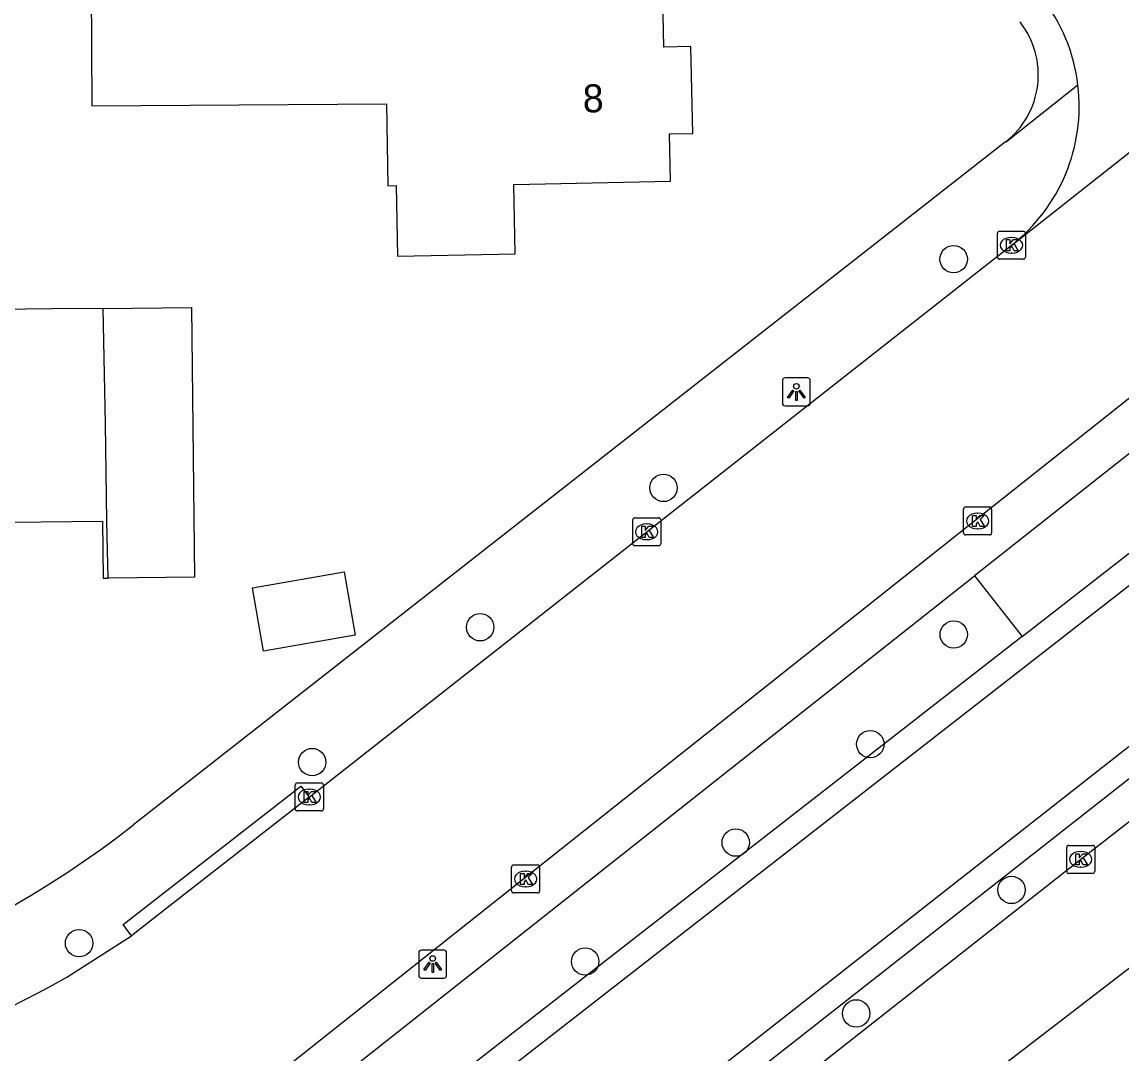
# Model space of a CAD drawing. Extents: x 157321 to 158827, y 386650 to 388532.
# Drawn here: x 158143.78 to 158183.06, y 387626.75 to 387663.59 of the extents above; entities that cross this region are included whole.
import ezdxf

# ---------------------------------------------------------------- set-up
doc = ezdxf.new("R2010")
doc.units = 0
for name, color, linetype in [('IMGEO_Boom', 7, 'Continuous'), ('IMGEO_Groenvoorziening', 7, 'Continuous'), ('IMGEO_Kolk', 7, 'Continuous'), ('IMGEO_Lichtpunt', 7, 'Continuous'), ('IMGEO_Pand', 7, 'Continuous'), ('IMGEO_Pand_nummerreeks', 7, 'Continuous'), ('IMGEO_Rijbaan_lokaal_open', 7, 'Continuous'), ('IMGEO_Voetpad_open', 7, 'Continuous'), ('IMGEO_Waterloop', 7, 'Continuous')]:
    doc.layers.add(name, color=color, linetype=linetype)

msp = doc.modelspace()

# ---------------------------------------------------------------- linework, layer by layer
at = {"layer": 'IMGEO_Boom'}
for centre in [(158177.044, 387655.114), (158166.684, 387646.943), (158160.137, 387641.965), (158177.046, 387641.706), (158174.068, 387637.788), (158154.137, 387637.15), (158169.261, 387634.272), (158179.11, 387632.58), (158145.813, 387630.676), (158163.888, 387630.023), (158173.565, 387628.17)]:
    msp.add_circle(centre, 0.489, dxfattribs=at)
at = {"layer": 'IMGEO_Groenvoorziening'}
for points in [[(158207.129, 387655.415), (158206.653, 387654.876), (158201.519, 387650.845), (158199.157, 387648.991), (158163.312, 387620.841)], [(158179.49, 387641.635), (158195.278, 387653.934)], [(158177.792, 387643.798), (158179.49, 387641.635)], [(158179.49, 387641.635), (158155.393, 387622.862), (158152.473, 387621.001)]]:
    msp.add_lwpolyline(points, dxfattribs=at)
at = {"layer": 'IMGEO_Kolk'}
for p, q in [((158178.608, 387655.188), (158178.608, 387656.04)), ((158178.683, 387656.114), (158179.535, 387656.114)), ((158179.096, 387655.894), (158179.121, 387655.894)), ((158179.609, 387656.04), (158179.609, 387655.188)), ((158179.535, 387655.114), (158178.683, 387655.114)), ((158179.119, 387655.334), (158179.094, 387655.334)), ((158177.399, 387645.337), (158177.399, 387646.189)), ((158177.474, 387646.263), (158178.326, 387646.263)), ((158178.4, 387646.189), (158178.4, 387645.337)), ((158165.584, 387644.949), (158165.584, 387645.801)), ((158165.659, 387645.875), (158166.511, 387645.875)), ((158166.585, 387645.801), (158166.585, 387644.949)), ((158177.887, 387646.043), (158177.912, 387646.043)), ((158166.072, 387645.655), (158166.097, 387645.655)), ((158177.91, 387645.483), (158177.885, 387645.483)), ((158166.095, 387645.095), (158166.07, 387645.095)), ((158178.326, 387645.263), (158177.474, 387645.263)), ((158166.511, 387644.875), (158165.659, 387644.875)), ((158153.535, 387635.476), (158153.535, 387636.328)), ((158153.61, 387636.402), (158154.462, 387636.402)), ((158154.536, 387636.328), (158154.536, 387635.476)), ((158154.023, 387636.182), (158154.048, 387636.182)), ((158154.046, 387635.622), (158154.021, 387635.622)), ((158154.462, 387635.402), (158153.61, 387635.402)), ((158181.08, 387633.247), (158181.08, 387634.099)), ((158181.155, 387634.173), (158182.007, 387634.173)), ((158181.568, 387633.953), (158181.593, 387633.953)), ((158182.081, 387634.099), (158182.081, 387633.247)), ((158161.259, 387632.546), (158161.259, 387633.398)), ((158161.334, 387633.472), (158162.186, 387633.472)), ((158161.747, 387633.252), (158161.772, 387633.252)), ((158162.26, 387633.398), (158162.26, 387632.546)), ((158182.007, 387633.173), (158181.155, 387633.173)), ((158181.591, 387633.393), (158181.566, 387633.393)), ((158162.186, 387632.472), (158161.334, 387632.472)), ((158161.77, 387632.692), (158161.745, 387632.692))]:
    msp.add_line(p, q, dxfattribs=at)
for points in [[(158178.608, 387655.188), (158178.608, 387656.04)], [(158178.683, 387656.114), (158179.535, 387656.114)], [(158179.609, 387656.04), (158179.609, 387655.188)], [(158178.929, 387655.814), (158179.052, 387655.814), (158179.052, 387655.663), (158179.182, 387655.814), (158179.346, 387655.814), (158179.2, 387655.663), (158179.353, 387655.414), (158179.201, 387655.414), (158179.116, 387655.578), (158179.052, 387655.511), (158179.052, 387655.414), (158178.929, 387655.414), (158178.929, 387655.814)], [(158179.535, 387655.114), (158178.683, 387655.114)], [(158177.399, 387645.337), (158177.399, 387646.189)], [(158177.474, 387646.263), (158178.326, 387646.263)], [(158178.4, 387646.189), (158178.4, 387645.337)], [(158165.584, 387644.949), (158165.584, 387645.801)], [(158165.659, 387645.875), (158166.511, 387645.875)], [(158166.585, 387645.801), (158166.585, 387644.949)], [(158177.72, 387645.963), (158177.843, 387645.963), (158177.843, 387645.812), (158177.973, 387645.963), (158178.137, 387645.963), (158177.991, 387645.812), (158178.144, 387645.563), (158177.992, 387645.563), (158177.907, 387645.727), (158177.843, 387645.66), (158177.843, 387645.563), (158177.72, 387645.563), (158177.72, 387645.963)], [(158165.905, 387645.575), (158166.028, 387645.575), (158166.028, 387645.424), (158166.158, 387645.575), (158166.322, 387645.575), (158166.176, 387645.424), (158166.329, 387645.175), (158166.177, 387645.175), (158166.092, 387645.339), (158166.028, 387645.272), (158166.028, 387645.175), (158165.905, 387645.175), (158165.905, 387645.575)], [(158178.326, 387645.263), (158177.474, 387645.263)], [(158166.511, 387644.875), (158165.659, 387644.875)], [(158153.535, 387635.476), (158153.535, 387636.328)], [(158153.61, 387636.402), (158154.462, 387636.402)], [(158154.536, 387636.328), (158154.536, 387635.476)], [(158153.856, 387636.102), (158153.979, 387636.102), (158153.979, 387635.951), (158154.109, 387636.102), (158154.273, 387636.102), (158154.127, 387635.951), (158154.28, 387635.702), (158154.128, 387635.702), (158154.043, 387635.866), (158153.979, 387635.799), (158153.979, 387635.702), (158153.856, 387635.702), (158153.856, 387636.102)], [(158154.462, 387635.402), (158153.61, 387635.402)], [(158181.08, 387633.247), (158181.08, 387634.099)], [(158181.155, 387634.173), (158182.007, 387634.173)], [(158182.081, 387634.099), (158182.081, 387633.247)], [(158181.401, 387633.873), (158181.524, 387633.873), (158181.524, 387633.722), (158181.654, 387633.873), (158181.818, 387633.873), (158181.672, 387633.722), (158181.825, 387633.473), (158181.673, 387633.473), (158181.588, 387633.637), (158181.524, 387633.57), (158181.524, 387633.473), (158181.401, 387633.473), (158181.401, 387633.873)], [(158161.259, 387632.546), (158161.259, 387633.398)], [(158161.334, 387633.472), (158162.186, 387633.472)], [(158161.58, 387633.172), (158161.703, 387633.172), (158161.703, 387633.021), (158161.833, 387633.172), (158161.997, 387633.172), (158161.851, 387633.021), (158162.004, 387632.772), (158161.852, 387632.772), (158161.767, 387632.936), (158161.703, 387632.869), (158161.703, 387632.772), (158161.58, 387632.772), (158161.58, 387633.172)], [(158162.26, 387633.398), (158162.26, 387632.546)], [(158182.007, 387633.173), (158181.155, 387633.173)], [(158162.186, 387632.472), (158161.334, 387632.472)]]:
    msp.add_lwpolyline(points, dxfattribs=at)
for centre, start, end in [((158178.685, 387656.038), 91.552, 178.448), ((158178.685, 387656.038), 91.552, 178.448), ((158179.533, 387656.038), 1.552, 88.448), ((158179.533, 387656.038), 1.552, 88.448), ((158178.685, 387655.19), 181.552, 268.448), ((158178.685, 387655.19), 181.552, 268.448), ((158179.533, 387655.19), 271.552, 358.448), ((158179.533, 387655.19), 271.552, 358.448), ((158177.476, 387646.187), 91.552, 178.448), ((158177.476, 387646.187), 91.552, 178.448), ((158178.324, 387646.187), 1.552, 88.448), ((158178.324, 387646.187), 1.552, 88.448), ((158165.661, 387645.799), 91.552, 178.448), ((158165.661, 387645.799), 91.552, 178.448), ((158166.509, 387645.799), 1.552, 88.448), ((158166.509, 387645.799), 1.552, 88.448), ((158177.476, 387645.339), 181.552, 268.448), ((158177.476, 387645.339), 181.552, 268.448), ((158178.324, 387645.339), 271.552, 358.448), ((158178.324, 387645.339), 271.552, 358.448), ((158165.661, 387644.951), 181.552, 268.448), ((158165.661, 387644.951), 181.552, 268.448), ((158166.509, 387644.951), 271.552, 358.448), ((158166.509, 387644.951), 271.552, 358.448), ((158153.612, 387636.326), 91.552, 178.448), ((158153.612, 387636.326), 91.552, 178.448), ((158154.46, 387636.326), 1.552, 88.448), ((158154.46, 387636.326), 1.552, 88.448), ((158153.612, 387635.478), 181.552, 268.448), ((158153.612, 387635.478), 181.552, 268.448), ((158154.46, 387635.478), 271.552, 358.448), ((158154.46, 387635.478), 271.552, 358.448), ((158181.157, 387634.097), 91.552, 178.448), ((158181.157, 387634.097), 91.552, 178.448), ((158182.005, 387634.097), 1.552, 88.448), ((158182.005, 387634.097), 1.552, 88.448), ((158161.336, 387633.396), 91.552, 178.448), ((158161.336, 387633.396), 91.552, 178.448), ((158162.184, 387633.396), 1.552, 88.448), ((158162.184, 387633.396), 1.552, 88.448), ((158181.157, 387633.249), 181.552, 268.448), ((158181.157, 387633.249), 181.552, 268.448), ((158182.005, 387633.249), 271.552, 358.448), ((158182.005, 387633.249), 271.552, 358.448), ((158161.336, 387632.548), 181.552, 268.448), ((158161.336, 387632.548), 181.552, 268.448), ((158162.184, 387632.548), 271.552, 358.448), ((158162.184, 387632.548), 271.552, 358.448)]:
    msp.add_arc(centre, 0.0765, start, end, dxfattribs=at)
for centre, major_axis, ratio, start_param, end_param in [((158179.095, 387655.614), (-0.387, 0.002), 0.722429, 4.712389, 7.853982), ((158179.12, 387655.614), (-0.39, 0.002), 0.717154, 1.570796, 4.712389), ((158177.886, 387645.763), (-0.387, 0.002), 0.722429, 4.712389, 7.853982), ((158177.911, 387645.763), (-0.39, 0.002), 0.717154, 1.570796, 4.712389), ((158166.071, 387645.375), (-0.387, 0.002), 0.722429, 4.712389, 7.853982), ((158166.096, 387645.375), (-0.39, 0.002), 0.717154, 1.570796, 4.712389), ((158154.022, 387635.902), (-0.387, 0.002), 0.722429, 4.712389, 7.853982), ((158154.047, 387635.902), (-0.39, 0.002), 0.717154, 1.570796, 4.712389), ((158181.567, 387633.673), (-0.387, 0.002), 0.722429, 4.712389, 7.853982), ((158181.592, 387633.673), (-0.39, 0.002), 0.717154, 1.570796, 4.712389), ((158161.746, 387632.972), (-0.387, 0.002), 0.722429, 4.712389, 7.853982), ((158161.771, 387632.972), (-0.39, 0.002), 0.717154, 1.570796, 4.712389)]:
    msp.add_ellipse(centre, major_axis=major_axis, ratio=ratio, start_param=start_param, end_param=end_param, dxfattribs=at)
at = {"layer": 'IMGEO_Lichtpunt'}
for p, q in [((158170.928, 387650.778), (158170.928, 387649.971)), ((158170.928, 387650.778), (158170.928, 387649.971)), ((158171.83, 387650.873), (158171.022, 387650.873)), ((158171.83, 387650.873), (158171.022, 387650.873)), ((158171.924, 387649.971), (158171.924, 387650.778)), ((158171.924, 387649.971), (158171.924, 387650.778)), ((158171.022, 387649.877), (158171.83, 387649.877)), ((158171.022, 387649.877), (158171.83, 387649.877)), ((158158.845, 387630.428), (158158.037, 387630.428)), ((158158.845, 387630.428), (158158.037, 387630.428)), ((158157.943, 387630.333), (158157.943, 387629.526)), ((158157.943, 387630.333), (158157.943, 387629.526)), ((158158.939, 387629.526), (158158.939, 387630.333)), ((158158.939, 387629.526), (158158.939, 387630.333)), ((158158.037, 387629.432), (158158.845, 387629.432)), ((158158.037, 387629.432), (158158.845, 387629.432))]:
    msp.add_line(p, q, dxfattribs=at)
for points in [[(158171.302, 387650.442), (158171.341, 387650.414), (158171.153, 387650.152), (158171.115, 387650.179), (158171.302, 387650.442)], [(158171.404, 387650.394), (158171.451, 387650.394), (158171.451, 387650.072), (158171.404, 387650.072), (158171.404, 387650.394)], [(158171.514, 387650.414), (158171.552, 387650.441), (158171.739, 387650.179), (158171.7, 387650.151), (158171.514, 387650.414)], [(158158.317, 387629.997), (158158.356, 387629.969), (158158.168, 387629.707), (158158.13, 387629.734), (158158.317, 387629.997)], [(158158.529, 387629.969), (158158.567, 387629.996), (158158.754, 387629.734), (158158.715, 387629.706), (158158.529, 387629.969)], [(158158.419, 387629.949), (158158.466, 387629.949), (158158.466, 387629.627), (158158.419, 387629.627), (158158.419, 387629.949)]]:
    msp.add_lwpolyline(points, dxfattribs=at)
for centre in [(158171.427, 387650.576), (158158.442, 387630.131)]:
    msp.add_circle(centre, 0.0994, dxfattribs=at)
for centre, start, end in [((158171.022, 387650.778), 90, 180), ((158171.022, 387650.778), 90, 180), ((158171.83, 387650.778), 0, 90), ((158171.83, 387650.778), 0, 90), ((158171.022, 387649.971), 180, 270), ((158171.022, 387649.971), 180, 270), ((158171.83, 387649.971), 270, 0), ((158171.83, 387649.971), 270, 360), ((158158.037, 387630.333), 90, 180), ((158158.037, 387630.333), 90, 180), ((158158.845, 387630.333), 0, 90), ((158158.845, 387630.333), 0, 90), ((158158.037, 387629.526), 180, 270), ((158158.037, 387629.526), 180, 270), ((158158.845, 387629.526), 270, 0), ((158158.845, 387629.526), 270, 360)]:
    msp.add_arc(centre, 0.0946, start, end, dxfattribs=at)
at = {"layer": 'IMGEO_Pand'}
for points in [[(158156.7, 387664.924), (158146.24, 387664.792), (158146.272, 387660.592), (158156.786, 387660.671), (158156.845, 387657.742), (158157.135, 387657.747), (158157.186, 387655.22), (158161.383, 387655.305), (158161.333, 387657.785), (158166.932, 387657.898), (158166.898, 387659.591), (158167.725, 387659.608), (158167.662, 387662.712), (158166.696, 387662.693), (158166.648, 387665.049)], [(158146.676, 387653.359), (158144.824, 387653.338), (158142.033, 387653.306), (158142.078, 387649.328), (158135.21, 387649.249)], [(158146.676, 387653.359), (158149.823, 387653.395), (158149.931, 387643.753), (158146.853, 387643.718)], [(158146.853, 387643.718), (158146.807, 387645.744), (158146.757, 387649.241), (158146.676, 387653.359)], [(158135.384, 387639.377), (158142.318, 387639.456), (158142.27, 387643.667), (158142.247, 387645.705), (158146.647, 387645.756), (158146.671, 387643.716), (158146.853, 387643.718)], [(158155.275, 387643.944), (158155.67, 387641.682), (158152.405, 387641.112), (158152.01, 387643.374), (158155.275, 387643.944)]]:
    msp.add_lwpolyline(points, dxfattribs=at)
at = {"layer": 'IMGEO_Rijbaan_lokaal_open'}
for points in [[(158192.537, 387666.297), (158192.559, 387666.224), (158179.127, 387655.6), (158179.107, 387655.611)], [(158190.976, 387656.135), (158190.704, 387655.922), (158185.18, 387651.626), (158153.283, 387626.295)], [(158154.034, 387635.899), (158179.107, 387655.611)], [(158159.173, 387616.068), (158165.12, 387620.682), (158166.066, 387621.458), (158181.42, 387633.546), (158196.856, 387645.595), (158199.136, 387647.362)], [(158160.656, 387612.185), (158165.764, 387616.133), (158176.974, 387624.92), (158199.743, 387642.43)], [(158154.034, 387635.899), (158149.069, 387632.019), (158147.688, 387630.946)], [(158145.373, 387629.462), (158147.688, 387630.946)]]:
    msp.add_lwpolyline(points, dxfattribs=at)
for centre, radius, start, end in [((158175.212, 387660.585), 6.316, 6.7887, 38.0339), ((158175.21, 387660.584), 6.318, 308.0789, 6.7966), ((158125.383, 387664.858), 40.651, 273.4529, 299.4559)]:
    msp.add_arc(centre, radius, start, end, dxfattribs=at)
at = {"layer": 'IMGEO_Voetpad_open'}
for points in [[(158181.484, 387661.332), (158178.934, 387659.311), (158178.899, 387659.307)], [(158178.899, 387659.307), (158147.774, 387634.916)], [(158193.473, 387656.105), (158186.169, 387650.424), (158177.792, 387643.798)], [(158154.411, 387625.306), (158177.792, 387643.798)], [(158147.688, 387630.946), (158147.383, 387631.342), (158153.729, 387636.294), (158154.034, 387635.899)]]:
    msp.add_lwpolyline(points, dxfattribs=at)
for centre, radius, start, end in [((158177.022, 387661.706), 3.046, 308.0386, 38.222), ((158125.403, 387663.53), 36.321, 270.938, 308.0186)]:
    msp.add_arc(centre, radius, start, end, dxfattribs=at)
at = {"layer": 'IMGEO_Waterloop'}
for points in [[(158206.025, 387655.541), (158200.964, 387651.567), (158198.595, 387649.707), (158162.762, 387621.567)], [(158155.919, 387622.117), (158180.05, 387640.917), (158195.84, 387653.217)]]:
    msp.add_lwpolyline(points, dxfattribs=at)

# ---------------------------------------------------------------- texts
at = {"layer": 'IMGEO_Pand_nummerreeks'}
msp.add_text('8', height=1, rotation=1.1562, dxfattribs=at).set_placement((158163.81, 387660.356))

doc.saveas('drawing.dxf')
